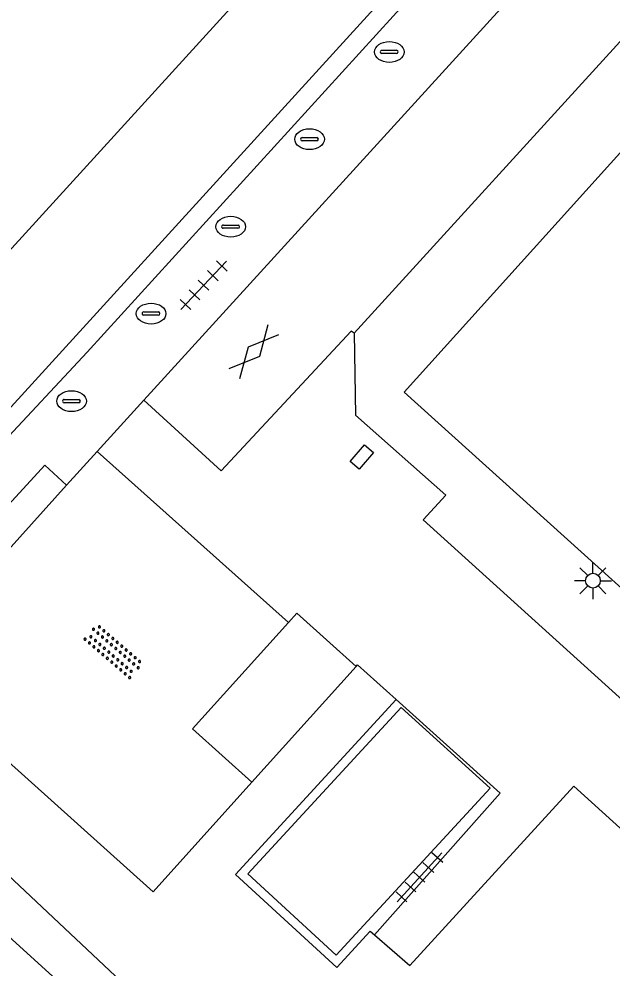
# Model space of a CAD drawing. Extents: x 128000 to 131008, y 398996 to 402500.
# Drawn here: x 128718.57 to 128738.69, y 399919.11 to 399951.32 of the extents above; entities that cross this region are included whole.
import ezdxf

# ---------------------------------------------------------------- set-up
doc = ezdxf.new("R2010")
doc.units = 0
for name, color, linetype in [('bs-afsc-ballenvanger', 7, 'Continuous'), ('bs-afsc-belijning', 7, 'Continuous'), ('bs-afsc-poort', 7, 'Continuous'), ('gg-afsc-hekwerk', 7, 'Continuous'), ('gg-afsc-muur', 7, 'Continuous'), ('gg-bbg-bijgebouw', 7, 'Continuous'), ('gg-knt-verharding', 7, 'Continuous'), ('gt-symb-drainageput', 7, 'Continuous'), ('gt-symb-gesloten verharding', 7, 'Continuous'), ('gt-symb-kolk center center', 7, 'Continuous'), ('gt-symb-lichtmast', 7, 'Continuous'), ('gt-symb-overige verharding', 7, 'Continuous'), ('gt-symb-tegel verharding', 7, 'Continuous')]:
    doc.layers.add(name, color=color, linetype=linetype)

# ---------------------------------------------------------------- blocks, each defined once
blk = doc.blocks.new('gt0-DPUT')
at = {"layer": 'gt-symb-drainageput'}
for p, q in [((-0.249, 0.055), (0.249, 0.055)), ((0.244, -0.054), (-0.253, -0.054))]:
    blk.add_line(p, q, dxfattribs=at)
for centre, radius, start, end in [((-0.253, 0), 0.0542, 85.4775, 270), ((0.244, 0.001), 0.0543, 269.9965, 85.474)]:
    blk.add_arc(centre, radius, start, end, dxfattribs=at)
blk.add_ellipse((0, -0.001), major_axis=(0.502, 0), ratio=0.705307, dxfattribs=at)
blk = doc.blocks.new('gt0-TEG1')
at = {"layer": 'gt-symb-tegel verharding'}
for p, q in [((-1.125, 0), (1.125, 0)), ((-0.9, -0.25), (-0.9, 0.25)), ((-0.45, -0.25), (-0.45, 0.25)), ((0, -0.25), (0, 0.25)), ((0.45, -0.25), (0.45, 0.25)), ((0.9, -0.25), (0.9, 0.25))]:
    blk.add_line(p, q, dxfattribs=at)
blk = doc.blocks.new('gt0-GESVH1')
at = {"layer": 'gt-symb-gesloten verharding'}
for p, q in [((-0.992, -0.261), (0.008, 0.239)), ((0.008, -0.261), (-0.992, 0.239)), ((0.008, 0.239), (1.008, -0.261)), ((1.008, 0.239), (0.008, -0.261))]:
    blk.add_line(p, q, dxfattribs=at)
blk = doc.blocks.new('gt0-OVH')
at = {"layer": 'gt-symb-overige verharding'}
for points in [[(-0.972, 0.298), (-0.967, 0.308), (-0.965, 0.319), (-0.966, 0.33), (-0.971, 0.34), (-0.978, 0.348), (-0.988, 0.353), (-0.999, 0.355), (-1.01, 0.354), (-1.02, 0.349), (-1.028, 0.342), (-1.033, 0.332), (-1.035, 0.321), (-1.034, 0.31), (-1.029, 0.3), (-1.022, 0.292), (-1.012, 0.287), (-1.001, 0.285), (-0.99, 0.286), (-0.98, 0.291)], [(-0.772, 0.298), (-0.767, 0.308), (-0.765, 0.319), (-0.766, 0.33), (-0.771, 0.34), (-0.778, 0.348), (-0.788, 0.353), (-0.799, 0.355), (-0.81, 0.354), (-0.82, 0.349), (-0.828, 0.342), (-0.833, 0.332), (-0.835, 0.321), (-0.834, 0.31), (-0.829, 0.3), (-0.822, 0.292), (-0.812, 0.287), (-0.801, 0.285), (-0.79, 0.286), (-0.78, 0.291)], [(-0.572, 0.298), (-0.567, 0.308), (-0.565, 0.319), (-0.566, 0.33), (-0.571, 0.34), (-0.578, 0.348), (-0.588, 0.353), (-0.599, 0.355), (-0.61, 0.354), (-0.62, 0.349), (-0.628, 0.342), (-0.633, 0.332), (-0.635, 0.321), (-0.634, 0.31), (-0.629, 0.3), (-0.622, 0.292), (-0.612, 0.287), (-0.601, 0.285), (-0.59, 0.286), (-0.58, 0.291)], [(-0.372, 0.298), (-0.367, 0.308), (-0.365, 0.319), (-0.366, 0.33), (-0.371, 0.34), (-0.378, 0.348), (-0.388, 0.353), (-0.399, 0.355), (-0.41, 0.354), (-0.42, 0.349), (-0.428, 0.342), (-0.433, 0.332), (-0.435, 0.321), (-0.434, 0.31), (-0.429, 0.3), (-0.422, 0.292), (-0.412, 0.287), (-0.401, 0.285), (-0.39, 0.286), (-0.38, 0.291)], [(-0.172, 0.298), (-0.167, 0.308), (-0.165, 0.319), (-0.166, 0.33), (-0.171, 0.34), (-0.178, 0.348), (-0.188, 0.353), (-0.199, 0.355), (-0.21, 0.354), (-0.22, 0.349), (-0.228, 0.342), (-0.233, 0.332), (-0.235, 0.321), (-0.234, 0.31), (-0.229, 0.3), (-0.222, 0.292), (-0.212, 0.287), (-0.201, 0.285), (-0.19, 0.286), (-0.18, 0.291)], [(0.028, 0.298), (0.033, 0.308), (0.035, 0.319), (0.034, 0.33), (0.029, 0.34), (0.022, 0.348), (0.012, 0.353), (0.001, 0.355), (-0.01, 0.354), (-0.02, 0.349), (-0.028, 0.342), (-0.033, 0.332), (-0.035, 0.321), (-0.034, 0.31), (-0.029, 0.3), (-0.022, 0.292), (-0.012, 0.287), (-0.001, 0.285), (0.01, 0.286), (0.02, 0.291)], [(0.228, 0.298), (0.233, 0.308), (0.235, 0.319), (0.234, 0.33), (0.229, 0.34), (0.222, 0.348), (0.212, 0.353), (0.201, 0.355), (0.19, 0.354), (0.18, 0.349), (0.172, 0.342), (0.167, 0.332), (0.165, 0.321), (0.166, 0.31), (0.171, 0.3), (0.178, 0.292), (0.188, 0.287), (0.199, 0.285), (0.21, 0.286), (0.22, 0.291)], [(0.428, 0.298), (0.433, 0.308), (0.435, 0.319), (0.434, 0.33), (0.429, 0.34), (0.422, 0.348), (0.412, 0.353), (0.401, 0.355), (0.39, 0.354), (0.38, 0.349), (0.372, 0.342), (0.367, 0.332), (0.365, 0.321), (0.366, 0.31), (0.371, 0.3), (0.378, 0.292), (0.388, 0.287), (0.399, 0.285), (0.41, 0.286), (0.42, 0.291)], [(0.628, 0.298), (0.633, 0.308), (0.635, 0.319), (0.634, 0.33), (0.629, 0.34), (0.622, 0.348), (0.612, 0.353), (0.601, 0.355), (0.59, 0.354), (0.58, 0.349), (0.572, 0.342), (0.567, 0.332), (0.565, 0.321), (0.566, 0.31), (0.571, 0.3), (0.578, 0.292), (0.588, 0.287), (0.599, 0.285), (0.61, 0.286), (0.62, 0.291)], [(0.828, 0.298), (0.833, 0.308), (0.835, 0.319), (0.834, 0.33), (0.829, 0.34), (0.822, 0.348), (0.812, 0.353), (0.801, 0.355), (0.79, 0.354), (0.78, 0.349), (0.772, 0.342), (0.767, 0.332), (0.765, 0.321), (0.766, 0.31), (0.771, 0.3), (0.778, 0.292), (0.788, 0.287), (0.799, 0.285), (0.81, 0.286), (0.82, 0.291)], [(1.028, 0.298), (1.033, 0.308), (1.035, 0.319), (1.034, 0.33), (1.029, 0.34), (1.022, 0.348), (1.012, 0.353), (1.001, 0.355), (0.99, 0.354), (0.98, 0.349), (0.972, 0.342), (0.967, 0.332), (0.965, 0.321), (0.966, 0.31), (0.971, 0.3), (0.978, 0.292), (0.988, 0.287), (0.999, 0.285), (1.01, 0.286), (1.02, 0.291)], [(-0.872, 0.106), (-0.867, 0.116), (-0.865, 0.126), (-0.866, 0.137), (-0.871, 0.147), (-0.878, 0.156), (-0.888, 0.161), (-0.899, 0.163), (-0.91, 0.162), (-0.92, 0.157), (-0.928, 0.15), (-0.933, 0.14), (-0.935, 0.129), (-0.934, 0.118), (-0.929, 0.108), (-0.922, 0.1), (-0.912, 0.095), (-0.901, 0.092), (-0.89, 0.094), (-0.88, 0.098)], [(-0.672, 0.106), (-0.667, 0.116), (-0.665, 0.126), (-0.666, 0.137), (-0.671, 0.147), (-0.678, 0.156), (-0.688, 0.161), (-0.699, 0.163), (-0.71, 0.162), (-0.72, 0.157), (-0.728, 0.15), (-0.733, 0.14), (-0.735, 0.129), (-0.734, 0.118), (-0.729, 0.108), (-0.722, 0.1), (-0.712, 0.095), (-0.701, 0.092), (-0.69, 0.094), (-0.68, 0.098)], [(-0.472, 0.106), (-0.467, 0.116), (-0.465, 0.126), (-0.466, 0.137), (-0.471, 0.147), (-0.478, 0.156), (-0.488, 0.161), (-0.499, 0.163), (-0.51, 0.162), (-0.52, 0.157), (-0.528, 0.15), (-0.533, 0.14), (-0.535, 0.129), (-0.534, 0.118), (-0.529, 0.108), (-0.522, 0.1), (-0.512, 0.095), (-0.501, 0.092), (-0.49, 0.094), (-0.48, 0.098)], [(-0.272, 0.106), (-0.267, 0.116), (-0.265, 0.126), (-0.266, 0.137), (-0.271, 0.147), (-0.278, 0.156), (-0.288, 0.161), (-0.299, 0.163), (-0.31, 0.162), (-0.32, 0.157), (-0.328, 0.15), (-0.333, 0.14), (-0.335, 0.129), (-0.334, 0.118), (-0.329, 0.108), (-0.322, 0.1), (-0.312, 0.095), (-0.301, 0.092), (-0.29, 0.094), (-0.28, 0.098)], [(-0.072, 0.106), (-0.067, 0.116), (-0.065, 0.126), (-0.066, 0.137), (-0.071, 0.147), (-0.078, 0.156), (-0.088, 0.161), (-0.099, 0.163), (-0.11, 0.162), (-0.12, 0.157), (-0.128, 0.15), (-0.133, 0.14), (-0.135, 0.129), (-0.134, 0.118), (-0.129, 0.108), (-0.122, 0.1), (-0.112, 0.095), (-0.101, 0.092), (-0.09, 0.094), (-0.08, 0.098)], [(0.128, 0.106), (0.133, 0.116), (0.135, 0.126), (0.134, 0.137), (0.129, 0.147), (0.122, 0.156), (0.112, 0.161), (0.101, 0.163), (0.09, 0.162), (0.08, 0.157), (0.072, 0.15), (0.067, 0.14), (0.065, 0.129), (0.066, 0.118), (0.071, 0.108), (0.078, 0.1), (0.088, 0.095), (0.099, 0.092), (0.11, 0.094), (0.12, 0.098)], [(0.328, 0.106), (0.333, 0.116), (0.335, 0.126), (0.334, 0.137), (0.329, 0.147), (0.322, 0.156), (0.312, 0.161), (0.301, 0.163), (0.29, 0.162), (0.28, 0.157), (0.272, 0.15), (0.267, 0.14), (0.265, 0.129), (0.266, 0.118), (0.271, 0.108), (0.278, 0.1), (0.288, 0.095), (0.299, 0.092), (0.31, 0.094), (0.32, 0.098)], [(0.528, 0.106), (0.533, 0.116), (0.535, 0.126), (0.534, 0.137), (0.529, 0.147), (0.522, 0.156), (0.512, 0.161), (0.501, 0.163), (0.49, 0.162), (0.48, 0.157), (0.472, 0.15), (0.467, 0.14), (0.465, 0.129), (0.466, 0.118), (0.471, 0.108), (0.478, 0.1), (0.488, 0.095), (0.499, 0.092), (0.51, 0.094), (0.52, 0.098)], [(0.728, 0.106), (0.733, 0.116), (0.735, 0.126), (0.734, 0.137), (0.729, 0.147), (0.722, 0.156), (0.712, 0.161), (0.701, 0.163), (0.69, 0.162), (0.68, 0.157), (0.672, 0.15), (0.667, 0.14), (0.665, 0.129), (0.666, 0.118), (0.671, 0.108), (0.678, 0.1), (0.688, 0.095), (0.699, 0.092), (0.71, 0.094), (0.72, 0.098)], [(0.928, 0.106), (0.933, 0.116), (0.935, 0.126), (0.934, 0.137), (0.929, 0.147), (0.922, 0.156), (0.912, 0.161), (0.901, 0.163), (0.89, 0.162), (0.88, 0.157), (0.872, 0.15), (0.867, 0.14), (0.865, 0.129), (0.866, 0.118), (0.871, 0.108), (0.878, 0.1), (0.888, 0.095), (0.899, 0.092), (0.91, 0.094), (0.92, 0.098)], [(-0.972, -0.142), (-0.967, -0.132), (-0.965, -0.121), (-0.966, -0.11), (-0.971, -0.1), (-0.978, -0.092), (-0.988, -0.087), (-0.999, -0.085), (-1.01, -0.086), (-1.02, -0.091), (-1.028, -0.098), (-1.033, -0.108), (-1.035, -0.119), (-1.034, -0.13), (-1.029, -0.14), (-1.022, -0.148), (-1.012, -0.153), (-1.001, -0.155), (-0.99, -0.154), (-0.98, -0.149)], [(-0.872, -0.334), (-0.867, -0.324), (-0.865, -0.314), (-0.866, -0.303), (-0.871, -0.293), (-0.878, -0.284), (-0.888, -0.279), (-0.899, -0.277), (-0.91, -0.278), (-0.92, -0.283), (-0.928, -0.29), (-0.933, -0.3), (-0.935, -0.311), (-0.934, -0.322), (-0.929, -0.332), (-0.922, -0.34), (-0.912, -0.345), (-0.901, -0.348), (-0.89, -0.346), (-0.88, -0.342)], [(-0.772, -0.142), (-0.767, -0.132), (-0.765, -0.121), (-0.766, -0.11), (-0.771, -0.1), (-0.778, -0.092), (-0.788, -0.087), (-0.799, -0.085), (-0.81, -0.086), (-0.82, -0.091), (-0.828, -0.098), (-0.833, -0.108), (-0.835, -0.119), (-0.834, -0.13), (-0.829, -0.14), (-0.822, -0.148), (-0.812, -0.153), (-0.801, -0.155), (-0.79, -0.154), (-0.78, -0.149)], [(-0.672, -0.334), (-0.667, -0.324), (-0.665, -0.314), (-0.666, -0.303), (-0.671, -0.293), (-0.678, -0.284), (-0.688, -0.279), (-0.699, -0.277), (-0.71, -0.278), (-0.72, -0.283), (-0.728, -0.29), (-0.733, -0.3), (-0.735, -0.311), (-0.734, -0.322), (-0.729, -0.332), (-0.722, -0.34), (-0.712, -0.345), (-0.701, -0.348), (-0.69, -0.346), (-0.68, -0.342)], [(-0.572, -0.142), (-0.567, -0.132), (-0.565, -0.121), (-0.566, -0.11), (-0.571, -0.1), (-0.578, -0.092), (-0.588, -0.087), (-0.599, -0.085), (-0.61, -0.086), (-0.62, -0.091), (-0.628, -0.098), (-0.633, -0.108), (-0.635, -0.119), (-0.634, -0.13), (-0.629, -0.14), (-0.622, -0.148), (-0.612, -0.153), (-0.601, -0.155), (-0.59, -0.154), (-0.58, -0.149)], [(-0.472, -0.334), (-0.467, -0.324), (-0.465, -0.314), (-0.466, -0.303), (-0.471, -0.293), (-0.478, -0.284), (-0.488, -0.279), (-0.499, -0.277), (-0.51, -0.278), (-0.52, -0.283), (-0.528, -0.29), (-0.533, -0.3), (-0.535, -0.311), (-0.534, -0.322), (-0.529, -0.332), (-0.522, -0.34), (-0.512, -0.345), (-0.501, -0.348), (-0.49, -0.346), (-0.48, -0.342)], [(-0.372, -0.142), (-0.367, -0.132), (-0.365, -0.121), (-0.366, -0.11), (-0.371, -0.1), (-0.378, -0.092), (-0.388, -0.087), (-0.399, -0.085), (-0.41, -0.086), (-0.42, -0.091), (-0.428, -0.098), (-0.433, -0.108), (-0.435, -0.119), (-0.434, -0.13), (-0.429, -0.14), (-0.422, -0.148), (-0.412, -0.153), (-0.401, -0.155), (-0.39, -0.154), (-0.38, -0.149)], [(-0.272, -0.334), (-0.267, -0.324), (-0.265, -0.314), (-0.266, -0.303), (-0.271, -0.293), (-0.278, -0.284), (-0.288, -0.279), (-0.299, -0.277), (-0.31, -0.278), (-0.32, -0.283), (-0.328, -0.29), (-0.333, -0.3), (-0.335, -0.311), (-0.334, -0.322), (-0.329, -0.332), (-0.322, -0.34), (-0.312, -0.345), (-0.301, -0.348), (-0.29, -0.346), (-0.28, -0.342)], [(-0.172, -0.142), (-0.167, -0.132), (-0.165, -0.121), (-0.166, -0.11), (-0.171, -0.1), (-0.178, -0.092), (-0.188, -0.087), (-0.199, -0.085), (-0.21, -0.086), (-0.22, -0.091), (-0.228, -0.098), (-0.233, -0.108), (-0.235, -0.119), (-0.234, -0.13), (-0.229, -0.14), (-0.222, -0.148), (-0.212, -0.153), (-0.201, -0.155), (-0.19, -0.154), (-0.18, -0.149)], [(-0.072, -0.334), (-0.067, -0.324), (-0.065, -0.314), (-0.066, -0.303), (-0.071, -0.293), (-0.078, -0.284), (-0.088, -0.279), (-0.099, -0.277), (-0.11, -0.278), (-0.12, -0.283), (-0.128, -0.29), (-0.133, -0.3), (-0.135, -0.311), (-0.134, -0.322), (-0.129, -0.332), (-0.122, -0.34), (-0.112, -0.345), (-0.101, -0.348), (-0.09, -0.346), (-0.08, -0.342)], [(0.028, -0.142), (0.033, -0.132), (0.035, -0.121), (0.034, -0.11), (0.029, -0.1), (0.022, -0.092), (0.012, -0.087), (0.001, -0.085), (-0.01, -0.086), (-0.02, -0.091), (-0.028, -0.098), (-0.033, -0.108), (-0.035, -0.119), (-0.034, -0.13), (-0.029, -0.14), (-0.022, -0.148), (-0.012, -0.153), (-0.001, -0.155), (0.01, -0.154), (0.02, -0.149)], [(0.128, -0.334), (0.133, -0.324), (0.135, -0.314), (0.134, -0.303), (0.129, -0.293), (0.122, -0.284), (0.112, -0.279), (0.101, -0.277), (0.09, -0.278), (0.08, -0.283), (0.072, -0.29), (0.067, -0.3), (0.065, -0.311), (0.066, -0.322), (0.071, -0.332), (0.078, -0.34), (0.088, -0.345), (0.099, -0.348), (0.11, -0.346), (0.12, -0.342)], [(0.228, -0.142), (0.233, -0.132), (0.235, -0.121), (0.234, -0.11), (0.229, -0.1), (0.222, -0.092), (0.212, -0.087), (0.201, -0.085), (0.19, -0.086), (0.18, -0.091), (0.172, -0.098), (0.167, -0.108), (0.165, -0.119), (0.166, -0.13), (0.171, -0.14), (0.178, -0.148), (0.188, -0.153), (0.199, -0.155), (0.21, -0.154), (0.22, -0.149)], [(0.328, -0.334), (0.333, -0.324), (0.335, -0.314), (0.334, -0.303), (0.329, -0.293), (0.322, -0.284), (0.312, -0.279), (0.301, -0.277), (0.29, -0.278), (0.28, -0.283), (0.272, -0.29), (0.267, -0.3), (0.265, -0.311), (0.266, -0.322), (0.271, -0.332), (0.278, -0.34), (0.288, -0.345), (0.299, -0.348), (0.31, -0.346), (0.32, -0.342)], [(0.428, -0.142), (0.433, -0.132), (0.435, -0.121), (0.434, -0.11), (0.429, -0.1), (0.422, -0.092), (0.412, -0.087), (0.401, -0.085), (0.39, -0.086), (0.38, -0.091), (0.372, -0.098), (0.367, -0.108), (0.365, -0.119), (0.366, -0.13), (0.371, -0.14), (0.378, -0.148), (0.388, -0.153), (0.399, -0.155), (0.41, -0.154), (0.42, -0.149)], [(0.528, -0.334), (0.533, -0.324), (0.535, -0.314), (0.534, -0.303), (0.529, -0.293), (0.522, -0.284), (0.512, -0.279), (0.501, -0.277), (0.49, -0.278), (0.48, -0.283), (0.472, -0.29), (0.467, -0.3), (0.465, -0.311), (0.466, -0.322), (0.471, -0.332), (0.478, -0.34), (0.488, -0.345), (0.499, -0.348), (0.51, -0.346), (0.52, -0.342)], [(0.628, -0.142), (0.633, -0.132), (0.635, -0.121), (0.634, -0.11), (0.629, -0.1), (0.622, -0.092), (0.612, -0.087), (0.601, -0.085), (0.59, -0.086), (0.58, -0.091), (0.572, -0.098), (0.567, -0.108), (0.565, -0.119), (0.566, -0.13), (0.571, -0.14), (0.578, -0.148), (0.588, -0.153), (0.599, -0.155), (0.61, -0.154), (0.62, -0.149)], [(0.728, -0.334), (0.733, -0.324), (0.735, -0.314), (0.734, -0.303), (0.729, -0.293), (0.722, -0.284), (0.712, -0.279), (0.701, -0.277), (0.69, -0.278), (0.68, -0.283), (0.672, -0.29), (0.667, -0.3), (0.665, -0.311), (0.666, -0.322), (0.671, -0.332), (0.678, -0.34), (0.688, -0.345), (0.699, -0.348), (0.71, -0.346), (0.72, -0.342)], [(0.828, -0.142), (0.833, -0.132), (0.835, -0.121), (0.834, -0.11), (0.829, -0.1), (0.822, -0.092), (0.812, -0.087), (0.801, -0.085), (0.79, -0.086), (0.78, -0.091), (0.772, -0.098), (0.767, -0.108), (0.765, -0.119), (0.766, -0.13), (0.771, -0.14), (0.778, -0.148), (0.788, -0.153), (0.799, -0.155), (0.81, -0.154), (0.82, -0.149)], [(0.928, -0.334), (0.933, -0.324), (0.935, -0.314), (0.934, -0.303), (0.929, -0.293), (0.922, -0.284), (0.912, -0.279), (0.901, -0.277), (0.89, -0.278), (0.88, -0.283), (0.872, -0.29), (0.867, -0.3), (0.865, -0.311), (0.866, -0.322), (0.871, -0.332), (0.878, -0.34), (0.888, -0.345), (0.899, -0.348), (0.91, -0.346), (0.92, -0.342)], [(1.028, -0.142), (1.033, -0.132), (1.035, -0.121), (1.034, -0.11), (1.029, -0.1), (1.022, -0.092), (1.012, -0.087), (1.001, -0.085), (0.99, -0.086), (0.98, -0.091), (0.972, -0.098), (0.967, -0.108), (0.965, -0.119), (0.966, -0.13), (0.971, -0.14), (0.978, -0.148), (0.988, -0.153), (0.999, -0.155), (1.01, -0.154), (1.02, -0.149)]]:
    blk.add_lwpolyline(points, close=True, dxfattribs=at)
blk = doc.blocks.new('gt0-LMAST')
at = {"layer": 'gt-symb-lichtmast'}
for p, q in [((-0.182, 0.173), (-0.447, 0.438)), ((-0.005, 0.246), (-0.005, 0.621)), ((0.172, 0.173), (0.437, 0.438)), ((-0.255, -0.004), (-0.63, -0.004)), ((-0.182, -0.181), (-0.447, -0.446)), ((-0.005, -0.254), (-0.005, -0.629)), ((0.437, -0.446), (0.172, -0.181)), ((0.245, -0.004), (0.62, -0.004))]:
    blk.add_line(p, q, dxfattribs=at)
blk.add_circle((-0.005, -0.004), 0.25, dxfattribs=at)
blk = doc.blocks.new('gt0-KOLKCC')
at = {"layer": 'gt-symb-kolk center center'}
blk.add_lwpolyline([(-0.375, 0.2), (0.375, 0.2), (0.375, -0.2), (-0.375, -0.2)], close=True, dxfattribs=at)

msp = doc.modelspace()

# ---------------------------------------------------------------- linework, layer by layer
at = {"layer": 'bs-afsc-ballenvanger'}
msp.add_line((128720.882, 399940.01), (128761.187, 399984.281), dxfattribs=at)
at = {"layer": 'bs-afsc-belijning'}
msp.add_lwpolyline([(128680.602, 400050.543), (128637.488, 400003.296), (128711.378, 399935.914), (128754.43, 399983.204), (128680.602, 400050.543)], dxfattribs=at)
at = {"layer": 'bs-afsc-poort'}
msp.add_line((128717.904, 399936.827), (128720.882, 399940.01), dxfattribs=at)
at = {"layer": 'gg-afsc-hekwerk'}
for p, q in [((128720.882, 399940.01), (128760.339, 399983.35)), ((128717.904, 399936.827), (128720.882, 399940.01))]:
    msp.add_line(p, q, dxfattribs=at)
for points in [[(128758.996, 399913.96), (128731.634, 399938.659), (128754.833, 399964.378)], [(128729.333, 399919.551), (128726.337, 399922.304), (128731.533, 399927.958), (128734.552, 399925.211), (128729.333, 399919.551)], [(128712.226, 399927.62), (128712.814, 399927.334), (128735.855, 399905.648)]]:
    msp.add_lwpolyline(points, dxfattribs=at)
at = {"layer": 'gg-afsc-muur'}
msp.add_lwpolyline([(128720.187, 399935.503), (128714.632, 399929.322), (128723.122, 399921.693), (128726.468, 399925.416)], dxfattribs=at)
at = {"layer": 'gg-bbg-bijgebouw'}
msp.add_line((128726.468, 399925.416), (128730.01, 399929.339), dxfattribs=at)
for points in [[(128730.01, 399929.339), (128727.998, 399931.155), (128727.714, 399930.841)], [(128727.714, 399930.841), (128724.457, 399927.233), (128726.468, 399925.416)]]:
    msp.add_lwpolyline(points, dxfattribs=at)
at = {"layer": 'gg-knt-verharding'}
for p, q in [((128722.806, 399938.377), (128778.925, 400000)), ((128784.018, 400000), (128729.94, 399940.658)), ((128759.473, 399983.344), (128711.666, 399930.872)), ((128695.713, 399940.613), (128738.344, 399901.925)), ((128729.94, 399940.658), (128729.989, 399937.878)), ((128721.225, 399936.641), (128722.806, 399938.377)), ((128720.187, 399935.503), (128721.225, 399936.641)), ((128727.714, 399930.841), (128721.225, 399936.641)), ((128714.279, 399930.544), (128719.453, 399936.173)), ((128719.453, 399936.173), (128720.187, 399935.503)), ((128731.366, 399928.22), (128734.893, 399925.045)), ((128734.893, 399925.045), (128730.629, 399920.239))]:
    msp.add_line(p, q, dxfattribs=at)
for points in [[(128729.94, 399940.658), (128729.842, 399940.728), (128725.429, 399935.98), (128722.806, 399938.377)], [(128729.989, 399937.878), (128733.058, 399935.157), (128732.288, 399934.32)], [(128732.288, 399934.32), (128756.152, 399912.715), (128757.646, 399914.357), (128758.586, 399913.504), (128758.996, 399913.96)], [(128730.01, 399929.339), (128730.061, 399929.395), (128731.366, 399928.22)], [(128731.366, 399928.22), (128725.913, 399922.286), (128729.351, 399919.127), (128730.488, 399920.361), (128730.629, 399920.239)], [(128730.629, 399920.239), (128731.836, 399919.191), (128737.399, 399925.288), (128748.458, 399915.257), (128748.296, 399912.909)]]:
    msp.add_lwpolyline(points, dxfattribs=at)

# ---------------------------------------------------------------- block references
at = {"layer": 'gt-symb-drainageput'}
for p in [(128731.136, 399950.201), (128728.431, 399947.241), (128725.756, 399944.27), (128723.056, 399941.321), (128720.358, 399938.351)]:
    msp.add_blockref('gt0-DPUT', p, dxfattribs=at)
at = {"layer": 'gt-symb-gesloten verharding', "rotation": 48.32364226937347}
msp.add_blockref('gt0-GESVH1', (128726.527, 399940.031), dxfattribs=at)
at = {"layer": 'gt-symb-kolk center center', "rotation": -130.9057260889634}
msp.add_blockref('gt0-KOLKCC', (128730.204, 399936.455), dxfattribs=at)
at = {"layer": 'gt-symb-lichtmast'}
msp.add_blockref('gt0-LMAST', (128738.047, 399932.26), dxfattribs=at)
at = {"layer": 'gt-symb-overige verharding', "rotation": 139.2558388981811}
msp.add_blockref('gt0-OVH', (128721.78, 399929.863), dxfattribs=at)
at = {"layer": 'gt-symb-tegel verharding'}
for p, rotation in [((128724.837, 399942.282), 46.662043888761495), ((128732.156, 399922.192), 47.67618346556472)]:
    msp.add_blockref('gt0-TEG1', p, dxfattribs=dict(at, rotation=rotation))

doc.saveas('drawing.dxf')
